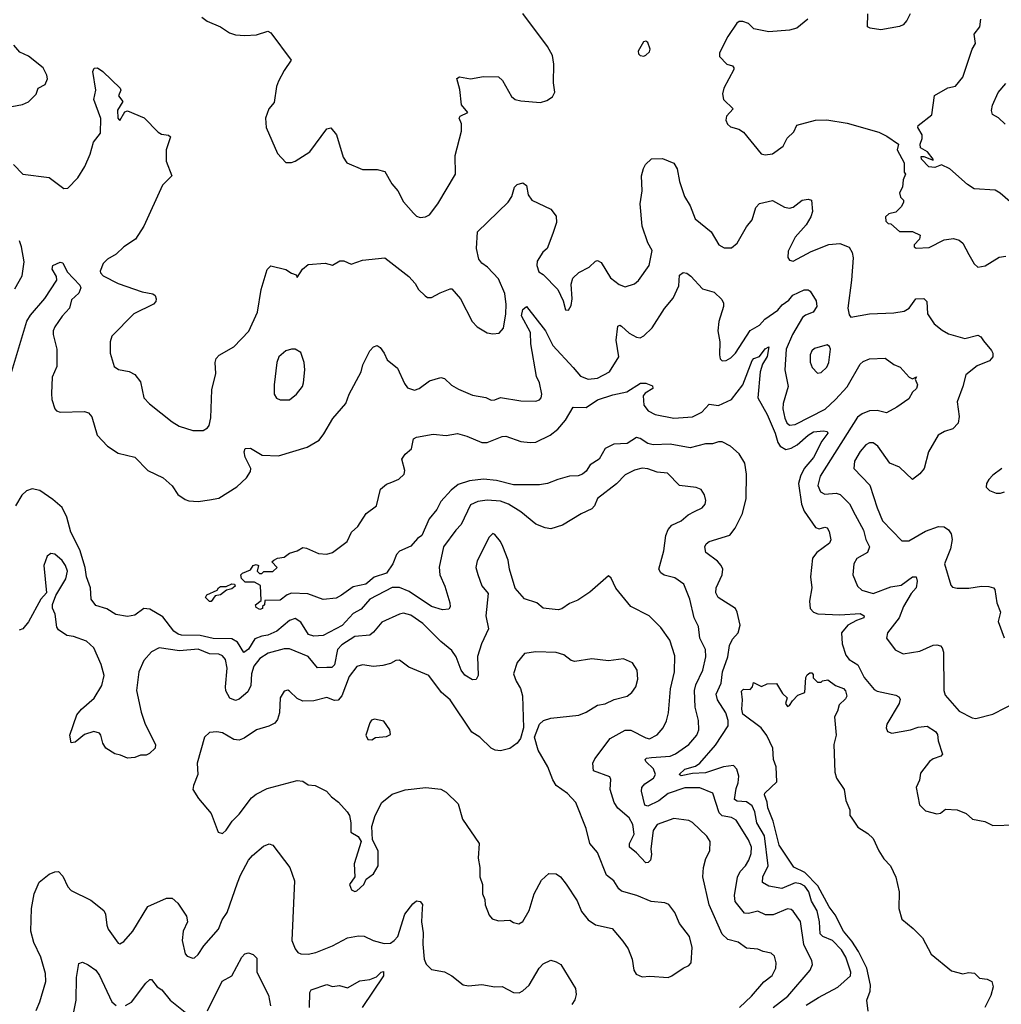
# Model space of a CAD drawing. Extents: x 2133489 to 2292442, y 756223 to 916462.
# Tile 323 of 463: x 2215287 to 2220551, y 893852 to 899133. Entities that reach past the tile are written whole.
import ezdxf

# ---------------------------------------------------------------- set-up
doc = ezdxf.new("R2010")
doc.units = 0

msp = doc.modelspace()

# ---------------------------------------------------------------- linework, layer by layer
at = {"layer": '0CON20XD'}
for points in [[(2216265, 899146.2), (2216292.5, 899125), (2216365, 899093.8), (2216413.2, 899063.2), (2216445, 899052.5), (2216495, 899048.8), (2216557.7, 899052.3), (2216618.3, 899071.7), (2216635, 899063.3), (2216743.8, 898915), (2216705, 898860), (2216675, 898802.5), (2216664, 898775), (2216651.7, 898688.3), (2216624.3, 898655), (2216606, 898605), (2216610, 898555), (2216670, 898415), (2216715, 898367.5), (2216745, 898366.7), (2216765, 898373.8), (2216844, 898425), (2216935, 898547.5), (2216955, 898553.3), (2216985.8, 898515), (2217022.9, 898395), (2217041.2, 898365), (2217125, 898328.6), (2217205, 898330), (2217245, 898318), (2217282.7, 898252.7), (2217314.3, 898215), (2217345, 898156.2), (2217398.8, 898095), (2217415, 898078.8), (2217435, 898072), (2217464.2, 898075.8), (2217485, 898086), (2217530, 898145), (2217624.2, 898305), (2217623.5, 898405), (2217656.9, 898535), (2217657.1, 898575), (2217644, 898605), (2217648.8, 898615), (2217690, 898635), (2217656.2, 898676.2), (2217648.3, 898758.3), (2217631.7, 898818.3), (2217645, 898826.7), (2217705, 898816.2), (2217775, 898828.8), (2217855, 898826.2), (2217876.5, 898806.5), (2217925, 898721.2), (2217945, 898704), (2217975, 898698), (2218080.7, 898689.3), (2218115, 898700), (2218145, 898720), (2218157.5, 898745), (2218150, 898795), (2218152.5, 898895), (2218145, 898940), (2218118.3, 898988.3), (2217985.7, 899165.7)], [(2219513.3, 899135), (2219455, 899086.7), (2219415, 899076.2), (2219305, 899067.5), (2219225, 899083.3), (2219195, 899113.3), (2219165, 899123.3), (2219145, 899122.5), (2219132.5, 899115), (2219085, 899042.5), (2219040, 898955), (2219040, 898935), (2219080, 898895), (2219110, 898885), (2219117.5, 898875), (2219117.5, 898865), (2219064.1, 898765.9), (2219056.2, 898735), (2219061.2, 898705), (2219112.5, 898655), (2219077.5, 898615), (2219074.3, 898594.3), (2219083.2, 898573.2), (2219099.1, 898559.1), (2219143.3, 898545), (2219169.6, 898529.6), (2219264.2, 898414.2), (2219285, 898408.8), (2219323.8, 898413.8), (2219382, 898455), (2219402.7, 898497.3), (2219438.8, 898531.2), (2219455, 898566.7), (2219555, 898594), (2219615, 898595.6), (2219725, 898578.6), (2219895, 898530), (2219938.3, 898508.3), (2220000, 898465), (2219993.3, 898435), (2220030, 898365), (2220030, 898315), (2220037.5, 898305), (2220025.7, 898274.3), (2220020.8, 898235), (2220005.8, 898205), (2220010.8, 898180.8), (2220027.5, 898165), (2220027, 898153), (2220015, 898130), (2219985, 898100), (2219948.3, 898091.7), (2219930, 898075), (2219931.7, 898051.7), (2219945, 898040), (2219958.3, 898038.3), (2220005, 897997.5), (2220075, 897997.5), (2220116.4, 897976.4), (2220113.3, 897955), (2220083.3, 897925), (2220083.3, 897915), (2220095, 897907.5), (2220165, 897910.8), (2220245, 897952), (2220295, 897960), (2220325, 897951.2), (2220344.4, 897934.4), (2220377, 897873), (2220405, 897823.8), (2220425, 897806), (2220465, 897812.5), (2220540.5, 897859.5), (2220575, 897863.8)], [(2220062.7, 899165), (2220045, 899128.8), (2220025, 899106.2), (2220005, 899096), (2219905, 899079.2), (2219847.3, 899087.3), (2219833.8, 899095), (2219835.6, 899165)], [(2220625, 898132.5), (2220545, 898203.3), (2220517.7, 898217.7), (2220405, 898226.2), (2220369.5, 898249.5), (2220275, 898333.8), (2220230, 898355), (2220195, 898340), (2220163.5, 898343.5), (2220123.3, 898385), (2220121.7, 898398.3), (2220135, 898400), (2220185, 898380), (2220186.2, 898385), (2220155, 898423.3), (2220117.5, 898445), (2220116.2, 898465), (2220126.2, 898496.2), (2220126, 898515), (2220104, 898555), (2220106.2, 898565), (2220177.9, 898622.1), (2220192.8, 898727.2), (2220265, 898767.5), (2220305, 898776), (2220344.3, 898825), (2220395.8, 898975), (2220412, 899005), (2220405.7, 899055), (2220436, 899095), (2220440.8, 899135)], [(2215245, 898668.1), (2215301.9, 898678.1), (2215335, 898692.5), (2215375, 898733.3), (2215386.7, 898765), (2215423.9, 898786.1), (2215436.7, 898815), (2215433.8, 898835), (2215413.8, 898875), (2215335, 898938.1), (2215288.9, 898958.9), (2215256.4, 898996.4)], [(2218635, 898937.5), (2218645, 898942.5), (2218665, 898960), (2218667.5, 898975), (2218655, 899010), (2218645, 899017.5), (2218632.5, 899015), (2218603.3, 898965), (2218605, 898950), (2218615, 898940), (2218635, 898937.5)], [(2215255, 898356), (2215305, 898304), (2215445, 898286), (2215525, 898227.5), (2215545, 898230), (2215598.6, 898285), (2215636.7, 898345), (2215665, 898411.2), (2215683.8, 898476.2), (2215720.4, 898525), (2215723.2, 898603.2), (2215685.7, 898705), (2215696.5, 898755), (2215678.9, 898855), (2215687.1, 898872.9), (2215705, 898874.2), (2215733.3, 898855), (2215826.7, 898765), (2215830, 898755), (2215817.5, 898725), (2215840, 898695), (2215812.3, 898647.7), (2215814.1, 898604.1), (2215820, 898595), (2215825, 898592.5), (2215850.7, 898639.3), (2215865, 898643.3), (2215955, 898606.2), (2216029.5, 898529.5), (2216048.3, 898518.3), (2216085, 898513.3), (2216096.7, 898505), (2216072, 898435), (2216073.3, 898375), (2216103.3, 898295), (2216054, 898245), (2215953.1, 898025), (2215909.2, 897955), (2215846, 897915), (2215805.4, 897874.6), (2215758.8, 897848.8), (2215735, 897825.8), (2215718.6, 897785), (2215720, 897775), (2215735, 897758.6), (2215815, 897717.8), (2215945, 897673.1), (2216001.7, 897661.7), (2216014.2, 897654.2), (2216020, 897635), (2216018.1, 897621.9), (2216005, 897607.5), (2215900, 897555), (2215781.4, 897435), (2215771.9, 897405), (2215772.9, 897345), (2215793.3, 897273.3), (2215817, 897257), (2215875, 897245.6), (2215905, 897229.4), (2215935, 897190), (2215953.8, 897105), (2215983.4, 897073.4), (2216105, 896976), (2216143.2, 896953.2), (2216215, 896929.2), (2216270.5, 896929.5), (2216295, 896943.3), (2216303, 896957), (2216312.5, 896997.5), (2216317.9, 897147.9), (2216338.8, 897235), (2216335.4, 897294.6), (2216341.1, 897315), (2216356.9, 897333.1), (2216435, 897377.5), (2216516.9, 897463.1), (2216562.9, 897565), (2216582.5, 897685), (2216615, 897792.5), (2216635, 897813.3), (2216715, 897793.3), (2216745, 897773.3), (2216770, 897765), (2216775, 897750), (2216803.8, 897795), (2216835, 897819.2), (2216925, 897826.7), (2216965, 897816.2), (2217005, 897838.8), (2217025, 897838.8), (2217065, 897822), (2217125, 897842.5), (2217245, 897855.8), (2217373.3, 897755), (2217407.3, 897717.3), (2217426.7, 897685), (2217461.2, 897651.2), (2217475, 897643.8), (2217495, 897643.8), (2217542.9, 897667.1), (2217595, 897690), (2217605, 897688.8), (2217650.8, 897635), (2217714.2, 897515), (2217740, 897485), (2217795, 897452.9), (2217825, 897448), (2217857.7, 897452.3), (2217882.1, 897477.9), (2217895.2, 897554.8), (2217896.8, 897605), (2217888.4, 897665), (2217855, 897742.2), (2217795.7, 897805), (2217765, 897827.5), (2217749.3, 897849.3), (2217736.5, 897905), (2217742, 897995), (2217906.7, 898155), (2217926.7, 898185), (2217940, 898235), (2217955, 898248.8), (2217985, 898258.8), (2218005, 898243.3), (2218014.4, 898194.4), (2218034.5, 898164.5), (2218135, 898116.2), (2218165, 898080), (2218165.5, 898044.5), (2218146.1, 897986.1), (2218115.8, 897905), (2218093.2, 897886.8), (2218061.9, 897838.1), (2218060.6, 897815), (2218070.8, 897780.8), (2218095, 897766.7), (2218174, 897685), (2218202, 897625), (2218215, 897577.5), (2218230, 897575), (2218245, 897600), (2218249.2, 897635), (2218244.2, 897714.2), (2218253.4, 897746.6), (2218285, 897776.2), (2218340.6, 897805), (2218375, 897837.5), (2218385, 897840.8), (2218405, 897830.8), (2218455, 897749.1), (2218502.2, 897712.2), (2218535, 897699.4), (2218585, 897715.6), (2218605, 897734.2), (2218663.6, 897815), (2218679.2, 897895), (2218655, 897935.8), (2218626.1, 898025), (2218615.4, 898144.6), (2218624.6, 898215), (2218621.8, 898295), (2218633.1, 898335), (2218643.6, 898356.4), (2218675, 898385.8), (2218735, 898389.2), (2218795, 898363.3), (2218813.2, 898333.2), (2218825.8, 898265.8), (2218851.9, 898185), (2218882.9, 898135), (2218909.4, 898065), (2218995.4, 897995.4), (2219036.2, 897925), (2219065, 897909.2), (2219105, 897908.6), (2219135, 897933.6), (2219185, 898021.2), (2219215, 898060), (2219235, 898126), (2219255, 898147.8), (2219325, 898162.9), (2219387.8, 898127.8), (2219415, 898121.5), (2219435, 898128.2), (2219483.8, 898165), (2219515, 898170), (2219533.3, 898165), (2219538.5, 898105), (2219529.5, 898075), (2219505, 898031.9), (2219445, 897965.8), (2219408.8, 897891.2), (2219407, 897857), (2219415, 897844), (2219435, 897837.5), (2219531.2, 897888.8), (2219627.1, 897927.1), (2219685, 897932.5), (2219735, 897912.5), (2219751.6, 897885), (2219756.3, 897856.3), (2219748, 897735), (2219728.6, 897585), (2219735, 897550), (2219745, 897537.5), (2219845, 897555.9), (2219975, 897560.6), (2220030.5, 897569.5), (2220056.7, 897585), (2220093.8, 897635), (2220135, 897638), (2220152.3, 897622.3), (2220156.2, 897555), (2220191.8, 897501.8), (2220235, 897466.9), (2220267.8, 897447.8), (2220355, 897422.9), (2220425, 897441.2), (2220442, 897432), (2220455, 897410), (2220498.7, 897358.7), (2220505.8, 897345), (2220505.8, 897325), (2220487.1, 897302.9), (2220422.7, 897277.3), (2220361.3, 897228.7), (2220345.5, 897165), (2220314.2, 897084.2), (2220325.8, 897005), (2220320.8, 896969.2), (2220291.9, 896938.1), (2220246.7, 896925), (2220212.5, 896905), (2220160, 896815), (2220138, 896725), (2220115, 896696.7), (2220075, 896666.7), (2220005, 896732.5), (2219954.2, 896755), (2219888.6, 896845), (2219865, 896864.3), (2219845, 896863.1), (2219825, 896851.9), (2219793.8, 896816.2), (2219764.6, 896765), (2219761.1, 896725), (2219846.6, 896636.6), (2219885.3, 896515.2), (2219915, 896444.4), (2220017.7, 896337.7), (2220055, 896338.1), (2220145, 896389.6), (2220215, 896415.4), (2220245, 896413.8), (2220267.2, 896397.3), (2220282.7, 896375), (2220288.2, 896345), (2220278.5, 896295), (2220247.5, 896215), (2220280.6, 896100.6), (2220290, 896090), (2220314.4, 896084.4), (2220376.6, 896083.4), (2220445, 896093.8), (2220483.6, 896093.6), (2220510, 896085), (2220516.4, 896076.4), (2220527.5, 896005), (2220546.1, 895956.1), (2220533.8, 895905), (2220567, 895817)], [(2220571.7, 898571.7), (2220536.8, 898606.8), (2220504.5, 898624.5), (2220499.4, 898645), (2220503.3, 898675), (2220535, 898742.5), (2220575, 898790)], [(2215261.4, 897688.6), (2215300.2, 897759.8), (2215310.9, 897835), (2215298, 897915), (2215286.7, 897946.7)], [(2215228.5, 897195), (2215325, 897516.4), (2215345, 897548.2), (2215422.2, 897637.8), (2215486.4, 897735), (2215485.6, 897755), (2215462.2, 897795), (2215465.5, 897814.5), (2215505, 897832.2), (2215518.3, 897828.3), (2215541.3, 897781.3), (2215609.6, 897709.6), (2215614.6, 897695), (2215605, 897665.8), (2215565, 897630), (2215554.2, 897585), (2215515, 897543.1), (2215475, 897485.6), (2215467.3, 897465), (2215466.5, 897445), (2215486.7, 897365), (2215487, 897273), (2215461.9, 897215), (2215457.3, 897127.3), (2215459.2, 897095), (2215475.4, 897045.4), (2215485, 897034.4), (2215505, 897028.2), (2215635, 897031.1), (2215656.2, 897025), (2215673.7, 897003.7), (2215702.9, 896905), (2215758.9, 896845), (2215815, 896808.5), (2215905, 896786), (2215975.4, 896715.4), (2216057.1, 896675), (2216105, 896632.9), (2216135.9, 896585.9), (2216175, 896558.9), (2216195, 896551.5), (2216245, 896548.2), (2216305, 896557.5), (2216355, 896567.1), (2216452.6, 896627.4), (2216504.3, 896675), (2216525, 896710), (2216527.5, 896725), (2216496.4, 896786.4), (2216491.4, 896815), (2216496.1, 896833.9), (2216525.9, 896834.1), (2216588, 896798), (2216675, 896793.8), (2216829.7, 896840.3), (2216892.6, 896877.4), (2216918.7, 896911.3), (2216966, 896994), (2217036, 897075), (2217054.3, 897125), (2217119.2, 897245), (2217128.3, 897281.7), (2217165, 897357.5), (2217185, 897379.2), (2217205, 897385.7), (2217220, 897375), (2217242, 897345), (2217258.3, 897308.3), (2217313.6, 897263.6), (2217351.4, 897181.4)], [(2217351.4, 897181.4), (2217367.7, 897157.7), (2217405, 897146), (2217430, 897155), (2217485, 897196), (2217545, 897214.3), (2217565, 897209.2), (2217603.6, 897173.6), (2217640.9, 897150.9), (2217715, 897119.4), (2217786.4, 897106.4), (2217815, 897092.5), (2217835, 897093.3), (2217865, 897106.2), (2217975, 897088.5), (2218055, 897086.5), (2218075, 897093.5), (2218084.5, 897105), (2218087.7, 897125), (2218074.4, 897185), (2218059.4, 897219.4), (2218028.7, 897395), (2218026, 897455), (2217978.6, 897545), (2217985, 897578.9), (2218005, 897594.2), (2218106.7, 897465), (2218146.9, 897385), (2218255, 897267.9), (2218295, 897220.8), (2218335, 897205.5), (2218385, 897210.5), (2218450, 897245), (2218499.5, 897325), (2218485.4, 897414.6), (2218495, 897490), (2218505, 897494), (2218515, 897490), (2218555, 897452.2), (2218595, 897430), (2218615, 897427.3), (2218635, 897436.9), (2218679.1, 897480.9), (2218745, 897584), (2218791.1, 897638.9), (2218822, 897705), (2218825, 897762.5), (2218845, 897777.5), (2218865, 897773.1), (2218887, 897757), (2218949.1, 897689.1), (2219012.1, 897672.1), (2219052.5, 897632.5), (2219062, 897612), (2219061.4, 897595), (2219036.7, 897515), (2219030.9, 897465), (2219041.9, 897405), (2219040.8, 897335), (2219044.4, 897314.4), (2219055, 897303.8), (2219075, 897304.2), (2219100.4, 897319.6), (2219126.7, 897345), (2219205, 897465.5), (2219255, 897494.5), (2219282.4, 897527.6), (2219352.2, 897575), (2219375.8, 897604.2), (2219411.3, 897628.7), (2219433.8, 897655), (2219495, 897684.4), (2219515, 897684.2), (2219526.5, 897676.5), (2219559.2, 897625), (2219561.8, 897595), (2219541.8, 897565), (2219501.2, 897548.8), (2219485.2, 897534.8), (2219431.2, 897445), (2219396.9, 897365), (2219390.4, 897255), (2219407.9, 897165), (2219380.9, 897075), (2219380, 897045), (2219390, 896995), (2219401, 896971), (2219415, 896958.8), (2219445, 896961.1), (2219606.1, 897043.9), (2219662.3, 897095), (2219725, 897163.3), (2219793.8, 897286.2), (2219810.4, 897299.6), (2219845, 897313.1), (2219927.7, 897317.7), (2219975, 897283.8), (2220008.8, 897268.8), (2220056.4, 897216.4), (2220075, 897207.5), (2220096.7, 897216.7), (2220090, 897205), (2220102.5, 897175), (2220097.3, 897155), (2220075, 897134.3), (2220055, 897100), (2219991.2, 897055), (2219935, 897024.3), (2219885, 897037.3), (2219845, 897034.7), (2219805, 897018.4), (2219779.6, 897000.4), (2219580.3, 896685), (2219568.2, 896635), (2219580.9, 896600.9), (2219605, 896588.2), (2219665, 896593.8), (2219687, 896587), (2219737.1, 896537.1), (2219767, 896477), (2219811.5, 896395), (2219824.6, 896345), (2219844.5, 896305), (2219833.1, 896275), (2219777.3, 896242.7), (2219761.1, 896215), (2219755.6, 896155), (2219780, 896095), (2219803.1, 896073.1), (2219865, 896055.4), (2219959, 896091), (2220015, 896100), (2220075, 896144.5), (2220095, 896144), (2220100.9, 896120.9), (2220095.3, 896085), (2220067.7, 896055), (2220026.5, 895985), (2220002.7, 895925), (2219940.8, 895845), (2219936.2, 895815), (2219982.4, 895752.4), (2220025, 895731.4), (2220115, 895746.4), (2220185, 895777.5), (2220205, 895780), (2220225, 895774), (2220235, 895763.3), (2220241.1, 895741.1), (2220243.1, 895535), (2220250.2, 895510.2), (2220325, 895424.4), (2220395, 895388.6), (2220415, 895385.6), (2220505, 895407.5), (2220645, 895478.8)], [(2219565, 897236.2), (2219585, 897240), (2219615, 897269.2), (2219626.7, 897295), (2219635.8, 897365), (2219630.5, 897380.5), (2219618.3, 897388.3), (2219550.3, 897369.7), (2219535, 897356.7), (2219525.7, 897335), (2219526.6, 897296.6), (2219537.8, 897267.8), (2219565, 897236.2)], [(2219505, 893848.2), (2219571.7, 893888.3), (2219675, 893944.6), (2219742.3, 894005), (2219743.9, 894025), (2219718.4, 894105), (2219694.2, 894145), (2219646.6, 894195), (2219595, 894215.8), (2219580.4, 894230.4), (2219576.8, 894295), (2219563.7, 894353.7), (2219533.9, 894405), (2219519, 894455), (2219498.4, 894485), (2219475, 894497.8), (2219445, 894502.7), (2219375, 894473.9), (2219305, 894484.8), (2219270.5, 894505), (2219272.9, 894535), (2219301.9, 894595), (2219281.8, 894755), (2219239.5, 894825), (2219229.7, 894885), (2219215, 894915.7), (2219185, 894938.5), (2219135, 894941.6), (2219121.2, 894951.2), (2219130.2, 895010.2), (2219141, 895039), (2219142.9, 895075), (2219133.5, 895113.5), (2219115, 895132.3), (2219061.4, 895125), (2218965, 895093), (2218895, 895090.5), (2218835, 895077.7), (2218823.7, 895083.7), (2218855, 895113.1), (2218911.6, 895128.4), (2218935.2, 895144.8), (2219018.2, 895241.8), (2219086.9, 895345), (2219087.2, 895375), (2219074.8, 895415), (2219029.2, 895485), (2219021.8, 895515), (2219049.7, 895575), (2219056.1, 895635), (2219084, 895715), (2219093.3, 895776.7), (2219110.2, 895809.8), (2219140.9, 895845), (2219151.5, 895885), (2219135.6, 895955.6), (2219125.1, 895975.1), (2219033.3, 896033.3), (2219020.9, 896059.1), (2219021.8, 896085), (2219054.5, 896155), (2219057.5, 896185), (2219049.5, 896205), (2219029.2, 896229.2), (2218967.5, 896275), (2218961.4, 896305), (2218968.3, 896321.7), (2218985, 896334.2), (2219095, 896368.1), (2219123.8, 896405), (2219163.5, 896485), (2219183.8, 896565), (2219184.7, 896695), (2219175.3, 896755), (2219145.2, 896805.2), (2219098.6, 896845), (2219055, 896869.2), (2219035, 896869.2), (2219002.2, 896857.8), (2218965, 896857.9), (2218883.1, 896836.9), (2218775, 896856.1), (2218685, 896852.3), (2218655, 896860.4), (2218615, 896886.8), (2218595, 896892.1), (2218545, 896859.5), (2218474, 896856), (2218426.8, 896833.2), (2218394.3, 896775.7), (2218346, 896745), (2218325, 896712), (2218305, 896696.2), (2218282.7, 896687.3), (2218235, 896684.4), (2218172.4, 896667.6), (2218117.5, 896645), (2218075, 896637.5), (2217935, 896638.2), (2217845, 896661.9), (2217775, 896668.5), (2217699.5, 896660.5), (2217639.5, 896640.5), (2217600.4, 896609.6), (2217545, 896548.8), (2217524.4, 896505.6), (2217483.1, 896455), (2217443.9, 896366.1), (2217420.5, 896349.5), (2217385, 896310), (2217325, 896282.5), (2217307.5, 896265), (2217288.8, 896215), (2217253.8, 896165), (2217187.4, 896142.6), (2217143.3, 896105), (2217075, 896090.8), (2217013.7, 896046.3), (2216985, 896030), (2216915, 896024), (2216833, 896053), (2216745, 896056.7), (2216721.7, 896048.3), (2216685, 896018.8), (2216601.7, 896018.3), (2216600, 895995), (2216590, 895985), (2216590, 895975), (2216575, 895970), (2216555, 895980), (2216552.5, 895995), (2216581.7, 896018.3), (2216578.3, 896098.3), (2216546.4, 896116.4), (2216496.4, 896116.4), (2216477.5, 896135), (2216473.3, 896155), (2216482.5, 896165), (2216525, 896182.5), (2216540, 896205), (2216555, 896210), (2216567.5, 896205), (2216560, 896175), (2216573, 896163), (2216585, 896162.5), (2216597, 896173), (2216645, 896172.5), (2216667.5, 896195), (2216640, 896225), (2216650, 896235), (2216670, 896245), (2216705, 896250), (2216735, 896271.2), (2216775, 896283.8), (2216805, 896301.2), (2216825, 896298), (2216889.2, 896269.2), (2216935, 896266.5), (2216965, 896275.6), (2217044, 896335), (2217065.9, 896384.1), (2217101.2, 896415), (2217146, 896485), (2217200, 896525), (2217222, 896615), (2217255, 896641.9), (2217282.3, 896652.3), (2217320.9, 896669.1), (2217348.6, 896695), (2217353.5, 896715), (2217337.1, 896775), (2217355, 896802.5), (2217388.7, 896831.3), (2217400, 896885), (2217415, 896894.2), (2217505, 896909.5), (2217575, 896903.1), (2217635, 896914.2), (2217685, 896900), (2217765, 896864.4), (2217795, 896865.6), (2217875, 896898.1), (2217895, 896900), (2217975, 896870.6), (2218025, 896864.6), (2218055, 896867.5), (2218132, 896905), (2218172.4, 896937.6), (2218214.5, 896985.5), (2218256, 897054), (2218325, 897053.8), (2218385, 897093.2), (2218468.5, 897121.5), (2218543.3, 897136.8), (2218617.3, 897182.7), (2218645, 897182.9), (2218680, 897170), (2218682.9, 897155), (2218640.8, 897129.2), (2218630.5, 897115), (2218634.6, 897065), (2218657.5, 897035), (2218695, 897015.9), (2218795, 896996), (2218895, 897003.1), (2218945, 897028.8), (2218985, 897071.1), (2219035, 897062.9), (2219104.8, 897095.2), (2219165.2, 897174.8), (2219215, 897305.4), (2219225, 897315.9), (2219255, 897326.8), (2219285, 897367.3), (2219305, 897379.2), (2219295, 897325.7), (2219271.1, 897285), (2219258.3, 897245), (2219246.1, 897105), (2219295.1, 897015.1), (2219338.2, 896915), (2219352.6, 896865), (2219365, 896845.9), (2219395, 896826.8), (2219424.8, 896835.2), (2219456.4, 896853.6), (2219514.9, 896905.1), (2219545, 896923), (2219597.8, 896927.7), (2219616.7, 896925), (2219620.6, 896915), (2219588.5, 896871.5), (2219543.7, 896785), (2219493.9, 896725), (2219473.8, 896685), (2219463.2, 896645), (2219479.7, 896535), (2219495, 896496.9), (2219555, 896408.9), (2219575, 896402.9), (2219605, 896411.9), (2219618.2, 896408.2), (2219628.5, 896388.5), (2219637, 896343), (2219629.2, 896325), (2219561.5, 896275), (2219539.1, 896245), (2219527.5, 896145), (2219534.5, 896085), (2219523.6, 896015), (2219526.5, 895975), (2219544.3, 895955), (2219566.8, 895946.8), (2219685, 895941.4), (2219795, 895948.8), (2219815.8, 895935), (2219813.8, 895925), (2219775, 895911.1)], [(2216735, 897093.8), (2216772.5, 897125), (2216803.8, 897165), (2216810, 897185), (2216816, 897255), (2216812, 897295), (2216795, 897347.5), (2216765, 897366.7), (2216745, 897366.7), (2216715, 897356), (2216677.5, 897325), (2216665.7, 897294.3), (2216651.4, 897175), (2216651.2, 897125), (2216665, 897102.5), (2216683.9, 897093.9), (2216735, 897093.8)], [(2219328.5, 893835), (2219406.8, 893895), (2219525.6, 894035), (2219539.2, 894065), (2219535.8, 894085), (2219493, 894173), (2219475, 894296), (2219435, 894351.4), (2219425, 894360.6), (2219405, 894363.5), (2219327.4, 894332.6), (2219287.4, 894332.6), (2219245, 894351.8), (2219195, 894338.2), (2219175, 894341.6), (2219123.4, 894403.4), (2219121.2, 894435), (2219135.9, 894534.1), (2219151.1, 894565), (2219179.5, 894595), (2219197.7, 894625), (2219209.5, 894660.5), (2219211.1, 894695), (2219195, 894734.4), (2219130.3, 894840.3), (2219105, 894853.4), (2219055, 894862.6), (2219038.7, 894878.7), (2219004.3, 894985), (2218935, 895013.4), (2218855, 895013.8), (2218765, 894982.4), (2218715, 894944), (2218655, 894914.1), (2218639.2, 894919.2), (2218621.9, 894995), (2218624.4, 895015), (2218639.4, 895035), (2218686.1, 895065), (2218697, 895085), (2218686.7, 895115), (2218644.5, 895155), (2218641.4, 895165), (2218647.9, 895172.1), (2218675.8, 895175.8), (2218775, 895182.7), (2218804.3, 895195.7), (2218876.2, 895245), (2218919.2, 895295), (2218929.6, 895325), (2218927.3, 895375), (2218910.3, 895445), (2218905.8, 895535), (2218912.6, 895565), (2218951.6, 895645), (2218967.1, 895715), (2218965.4, 895755), (2218935.4, 895815), (2218928, 895878), (2218904.7, 895924.7), (2218880.4, 896025), (2218849.4, 896105), (2218799.8, 896139.8), (2218743, 896153), (2218725, 896165.6), (2218713.9, 896185), (2218740.9, 896285), (2218753.1, 896366.9), (2218765, 896399.2), (2218785, 896421.1), (2218833.8, 896445), (2218872.8, 896477.2), (2218906.7, 896495), (2218946.7, 896515), (2218963.8, 896535), (2218966.7, 896555), (2218958.8, 896585), (2218942.3, 896612.3), (2218915, 896624), (2218825, 896634.2), (2218760.5, 896700.5), (2218705, 896705.4), (2218655, 896723.2), (2218625, 896726.7), (2218585, 896716.2), (2218535, 896691.1), (2218487.1, 896642.9), (2218385.5, 896565), (2218370.4, 896525), (2218355, 896508.9), (2218298.1, 896481.9), (2218198.2, 896421.8), (2218135, 896402.9), (2218105, 896406.9), (2218055, 896428.1), (2217975, 896493.5), (2217908.9, 896535), (2217865, 896550.8), (2217795, 896556.8), (2217745, 896549.4), (2217705, 896531.2), (2217655, 896425.5), (2217625.6, 896395), (2217559.6, 896305), (2217536.3, 896196.4), (2217540, 896155), (2217566.8, 896095), (2217593.5, 896005), (2217595.7, 895984.3), (2217587.9, 895972.1), (2217555, 895967.8), (2217495, 895985.4), (2217376.5, 896066.5), (2217325, 896087.1), (2217285, 896087.1), (2217165, 896024.2), (2217118.6, 895971.4), (2217075, 895947.3), (2217016.5, 895883.5), (2216915, 895830.8), (2216865, 895826.2), (2216835.9, 895835.9), (2216795, 895901.8), (2216765, 895920.7), (2216735, 895910), (2216667.1, 895852.9), (2216618.5, 895831.5), (2216585, 895826.2), (2216548.4, 895811.6), (2216515, 895756.7), (2216488.7, 895738.7), (2216455.7, 895795), (2216425, 895813.1), (2216325, 895814.1), (2216255, 895829.9), (2216155, 895832.5), (2216137.7, 895837.7), (2216114, 895854), (2216055, 895929.7), (2215985, 895972), (2215953.8, 895975), (2215905, 895940), (2215865, 895931.6), (2215802.6, 895942.6), (2215754, 895974), (2215695, 895991.8), (2215671.5, 896025), (2215667.4, 896085), (2215645.3, 896145), (2215637.9, 896195), (2215609.5, 896289.5), (2215561.4, 896385), (2215540.3, 896465), (2215515, 896516.9), (2215465, 896560), (2215395, 896606.9), (2215355, 896616.4), (2215324.7, 896605.3), (2215298.1, 896581.9), (2215265.7, 896525)], [(2220553.3, 896725), (2220505, 896690), (2220485, 896667.5), (2220472.5, 896645), (2220470, 896625), (2220488.3, 896608.3), (2220523.9, 896593.9), (2220546.4, 896593.6), (2220568.8, 896601.2)], [(2219146.9, 893835), (2219212.5, 893895), (2219278.1, 893971.9), (2219322.8, 894007.2), (2219342.2, 894045), (2219343.1, 894075), (2219335, 894110), (2219316.6, 894126.6), (2219275, 894134.4), (2219245, 894147.3), (2219185, 894152.5), (2219140, 894185), (2219085, 894200), (2219055, 894228.6), (2218983.8, 894385), (2218951.3, 894535), (2218953.5, 894586.5), (2218966.7, 894633.3), (2218987.5, 894675), (2218989.4, 894725), (2218973, 894753), (2218895, 894827.1), (2218875, 894838.1), (2218795, 894848.1), (2218705, 894816.9), (2218685.2, 894784.8), (2218671.4, 894685), (2218675.4, 894655), (2218670.5, 894625), (2218658.3, 894611.7), (2218645, 894610.6), (2218594.7, 894664.7), (2218556.9, 894695), (2218557.3, 894715), (2218583.3, 894765), (2218575, 894815.6), (2218555, 894851.8), (2218495, 894903.6), (2218474.7, 894935), (2218454.1, 895005), (2218457.1, 895057.1), (2218452.7, 895072.7), (2218364.7, 895104.7), (2218360, 895145), (2218371.5, 895168.5), (2218453.1, 895276.9), (2218535, 895322.3), (2218565, 895322.8), (2218645, 895280.8), (2218665, 895276.4), (2218705, 895297.8), (2218737.8, 895335), (2218756.7, 895373.3), (2218767.3, 895415), (2218776.6, 895543.4), (2218798.8, 895635), (2218800.8, 895720.8), (2218774.5, 895805), (2218725, 895872.5), (2218663.8, 895935), (2218563.8, 895985), (2218484.4, 896084.4), (2218458.3, 896138.3), (2218445, 896150), (2218345, 896062.2), (2218281.1, 896018.9), (2218235, 896001.9), (2218195, 895972.9), (2218175, 895968.6), (2218095, 895975.8), (2218061.2, 896005), (2217995, 896027.3), (2217944, 896084), (2217914.4, 896185), (2217906.5, 896235), (2217877.6, 896307.6), (2217865, 896333.8), (2217835, 896372.5), (2217825, 896376.7), (2217805, 896357.5), (2217740.3, 896229.7), (2217734.3, 896195), (2217745, 896157.5), (2217765, 896096.7), (2217798.8, 896055), (2217786.4, 895935), (2217800.5, 895865), (2217763.3, 895785), (2217742.8, 895717.2), (2217746, 895615), (2217736.1, 895593.9), (2217715, 895592.5), (2217675, 895618.1), (2217655, 895644.3), (2217627.1, 895715), (2217605, 895749.6), (2217545, 895797.9), (2217449.5, 895895), (2217385, 895939.1), (2217345, 895949.5), (2217323.3, 895945), (2217229.1, 895900.9), (2217185, 895847.5), (2217165, 895831.8), (2217085, 895825.3), (2217015, 895780.4), (2216992.4, 895755), (2216975, 895673.1), (2216961.5, 895658.5), (2216935, 895659.3), (2216885, 895657.1), (2216835, 895716.8), (2216735, 895757.9), (2216705, 895759.2), (2216620, 895735), (2216575, 895706.9), (2216543.6, 895665), (2216529.7, 895625), (2216527.3, 895562.7), (2216511.4, 895528.6), (2216465, 895488.6), (2216445, 895481.1), (2216415, 895494.3), (2216393.4, 895533.4), (2216390.4, 895555), (2216400.6, 895655), (2216391.6, 895701.6), (2216375, 895721.5), (2216355, 895729.2), (2216305, 895731.8), (2216245, 895757.5), (2216145, 895748.2), (2216035, 895763.3), (2215995, 895743.1), (2215953.3, 895696.7), (2215927.1, 895635), (2215914.6, 895535), (2215939.2, 895419.2), (2215960.5, 895355), (2216015.8, 895245), (2216013.8, 895225), (2215983.6, 895196.4), (2215965, 895188.8), (2215935, 895188), (2215905, 895175.8), (2215865, 895172), (2215828.8, 895188.8), (2215797.5, 895195), (2215748.8, 895225), (2215732.7, 895252.7), (2215723.3, 895295), (2215715, 895306), (2215685.7, 895315.7), (2215635, 895299.2), (2215585, 895258.8), (2215563.6, 895253.6), (2215556.2, 895295), (2215594.2, 895405), (2215618.6, 895435), (2215685.9, 895494.1), (2215727.7, 895562.3), (2215740, 895615), (2215725, 895674.2), (2215685, 895764.3), (2215645, 895799.5), (2215575.4, 895825.4), (2215540.3, 895830.3), (2215495, 895860), (2215485.8, 895875), (2215478.1, 895945), (2215464.1, 895975.9), (2215462.9, 895997.1), (2215480.8, 896045), (2215535, 896134), (2215543.1, 896175), (2215533.6, 896205), (2215515, 896232.9), (2215475, 896265.8), (2215455, 896269.2), (2215434.5, 896255.5), (2215416.7, 896205), (2215430.5, 896059.5), (2215400, 896025), (2215335, 895903.3), (2215305, 895866.7), (2215285, 895858.8)], [(2216315, 896012.5), (2216305, 896012.5), (2216283.9, 896033.9), (2216291.7, 896048.3), (2216346.7, 896073.3), (2216353.6, 896086.4), (2216365, 896092.5), (2216395, 896092.5), (2216425, 896106.7), (2216440, 896105), (2216442.5, 896095), (2216425, 896080), (2216396.4, 896073.6), (2216365, 896047.5), (2216335, 896042.5), (2216315, 896012.5)], [(2219775, 895911.1), (2219729.1, 895885), (2219694.6, 895845), (2219697.2, 895785), (2219718.4, 895725), (2219735, 895702), (2219782.3, 895672.3), (2219815, 895604.5), (2219869.8, 895539.8), (2219885, 895530.8), (2219985, 895509.4), (2220000.9, 895500.9), (2220008.1, 895488.1), (2220003.1, 895465), (2219937.5, 895355), (2219934.2, 895334.2), (2219941.2, 895315), (2219965, 895306), (2220065, 895324.3), (2220105, 895338.1), (2220153, 895343), (2220198.8, 895315), (2220208.8, 895298.8), (2220212.5, 895265), (2220235.7, 895194.3), (2220227.5, 895182.5), (2220185, 895168.5), (2220165.8, 895155), (2220118.3, 895091.7), (2220112.5, 895055), (2220095.4, 895014.6), (2220111.7, 894921.7), (2220145, 894890), (2220205, 894873.8), (2220225, 894876.7), (2220251.7, 894898.3), (2220314.3, 894894.3), (2220362.5, 894875), (2220397.5, 894845), (2220462.6, 894832.6), (2220505, 894811.9), (2220625, 894814.2)], [(2218765, 893996), (2218785, 894004), (2218845, 894046.7), (2218875, 894060), (2218888.8, 894075), (2218893.2, 894156.8), (2218879.4, 894215), (2218825.8, 894285), (2218801.4, 894345), (2218768.1, 894388.1), (2218746.9, 894396.9), (2218673.7, 894403.7), (2218596.1, 894436.1), (2218515, 894459.4), (2218500.9, 894470.9), (2218474.2, 894515), (2218434.4, 894545), (2218386.7, 894666.7), (2218345.6, 894715), (2218325.8, 894794.2), (2218269.4, 894935), (2218225, 894983.1), (2218164.5, 895025), (2218146.2, 895056.2), (2218120, 895125), (2218068.1, 895215), (2218048, 895285), (2218075.5, 895354.5), (2218096.2, 895375), (2218135, 895386.9), (2218285, 895402.5), (2218325, 895419.2), (2218385, 895456.9), (2218426.3, 895463.7), (2218475, 895487.5), (2218545.5, 895504.5), (2218570.8, 895525), (2218590.8, 895555), (2218602.5, 895595), (2218599.2, 895645), (2218573, 895683), (2218525, 895704.2), (2218445, 895694.3), (2218355, 895704.2), (2218265, 895691.2), (2218245, 895696.7), (2218205.6, 895725.6), (2218165, 895738.6), (2218055, 895742.5), (2217995, 895734.2), (2217955.5, 895684.5), (2217935.6, 895625), (2217949.1, 895585), (2217972.5, 895545), (2217983, 895507), (2217989.2, 895335), (2217972.1, 895277.9), (2217955, 895252), (2217915.4, 895224.6), (2217865, 895211.9), (2217837.5, 895215), (2217815, 895225.7), (2217755, 895284.4), (2217712.3, 895312.3), (2217595, 895484.2), (2217548.6, 895525), (2217482, 895615), (2217375, 895660.8), (2217325, 895697.5), (2217305, 895695.6), (2217275, 895680), (2217235, 895669.5), (2217185.5, 895664.5), (2217125, 895672.1), (2217096.1, 895663.9), (2217055, 895610.6), (2217014.4, 895505.6), (2216995, 895483.3), (2216975, 895482.3), (2216935, 895497.8), (2216865, 895479.5), (2216805, 895477.8), (2216775, 895491.4), (2216735, 895531.2), (2216725, 895536), (2216705, 895531.2), (2216684.4, 895495), (2216680.5, 895415), (2216670.7, 895379.3), (2216655, 895360.6), (2216623.8, 895343.8), (2216556.4, 895323.6), (2216491.2, 895278.8), (2216465, 895269.5), (2216435, 895272.5), (2216375, 895308.1), (2216345, 895313.1), (2216305, 895310), (2216279.2, 895285), (2216239.1, 895145), (2216241.9, 895085), (2216218.8, 895025), (2216216.7, 895005), (2216246.7, 894955), (2216313.3, 894875), (2216352.5, 894775), (2216375, 894767.5), (2216395, 894786.7), (2216426.2, 894835), (2216465, 894871.2), (2216530.3, 894959.7), (2216555, 894978.8), (2216615, 895010), (2216775, 895052.9), (2216805, 895049.2), (2216835, 895028.8), (2216872.5, 895025), (2216933.3, 894995), (2216960, 894965), (2216997, 894937), (2217043.3, 894885), (2217056.2, 894865), (2217063.9, 894826.1), (2217064, 894775), (2217102.5, 894752.5), (2217118.8, 894725), (2217081.2, 894605), (2217083.8, 894535), (2217056.7, 894495), (2217066.1, 894466.1), (2217085, 894456.7), (2217095, 894460), (2217132.5, 894495), (2217145, 894522.5), (2217185, 894552.5), (2217210, 894595), (2217210, 894675), (2217180, 894735), (2217175.7, 894805), (2217193.3, 894865), (2217230, 894935), (2217285, 894979.4), (2217355, 895003.1), (2217465, 895015.4), (2217546.5, 895006.5), (2217575, 894989.2), (2217638, 894928), (2217662.2, 894845), (2217750.6, 894715), (2217745.5, 894635), (2217754.4, 894585), (2217754.2, 894535), (2217769.2, 894495), (2217768.8, 894445), (2217781.2, 894415), (2217783.3, 894385), (2217805, 894330), (2217820.7, 894310.7), (2217855, 894300), (2217915, 894303.3), (2217935, 894290), (2217963.9, 894283.9), (2217985, 894296.2), (2218020, 894355), (2218046.7, 894445), (2218085, 894517.5), (2218125, 894554.3), (2218165, 894552.5), (2218188, 894535), (2218217.2, 894497.2), (2218276.1, 894406.1), (2218300.3, 894350.3), (2218336.2, 894305), (2218375, 894277.5), (2218465, 894258), (2218521.3, 894191.3), (2218550.3, 894150.3), (2218572, 894095), (2218581.2, 894035), (2218594.1, 894014.1), (2218625, 894000), (2218666.2, 894003.8), (2218765, 893996)], [(2219838, 893815), (2219830, 893875), (2219847.7, 893922.3), (2219849.7, 893955), (2219829.6, 894045), (2219785.3, 894135), (2219750.4, 894190.4), (2219704.2, 894245), (2219661.1, 894331.1), (2219628.4, 894375), (2219567.4, 894487.4), (2219498.2, 894558.2), (2219438.2, 894588.2), (2219359.6, 894705), (2219328.1, 894835), (2219299.5, 894905), (2219295.8, 894935.8), (2219281.2, 894975), (2219283.3, 894985), (2219347.5, 895045), (2219343.3, 895125), (2219330, 895165), (2219326.2, 895225), (2219293.6, 895293.6), (2219263.3, 895335), (2219165, 895408.8), (2219159.2, 895435), (2219163.8, 895485), (2219158.3, 895531.7), (2219168.3, 895541.7), (2219205, 895540), (2219217.5, 895555), (2219222.5, 895577.5), (2219265, 895556.7), (2219295, 895570), (2219345, 895572.5), (2219378.8, 895518.8), (2219402.5, 895495), (2219393.3, 895465), (2219405, 895450), (2219415.9, 895454.1), (2219430.7, 895479.3), (2219460.7, 895509.3), (2219497.5, 895525), (2219502.5, 895605), (2219510.7, 895619.3), (2219525, 895630), (2219535, 895630), (2219541.7, 895621.7), (2219543, 895603), (2219565, 895580), (2219585, 895580), (2219593, 895587), (2219621.7, 895591.7), (2219661.7, 895561.7), (2219705, 895546.2), (2219716.4, 895533.6), (2219722.5, 895505), (2219715, 895490), (2219681.2, 895458.8), (2219673.3, 895425), (2219656.4, 895393.6), (2219665.6, 895295), (2219654, 895245), (2219657.9, 895097.9), (2219667.1, 895065), (2219707.8, 895005), (2219716.9, 894945), (2219738.8, 894895), (2219738.8, 894865), (2219746.7, 894855), (2219782.3, 894802.3), (2219835, 894768.8), (2219865, 894741.4), (2219894.5, 894675), (2219922.1, 894632.1), (2219957.1, 894595), (2219985, 894533.3), (2220003.8, 894455), (2220002.4, 894365), (2220017.8, 894307.8), (2220078.9, 894258.9), (2220127.9, 894207.9), (2220175, 894120.8), (2220285, 894032.2), (2220345, 894016.2), (2220375, 894022), (2220408.3, 894018.3), (2220435, 893992.5), (2220475, 893987.5), (2220500, 893975), (2220507.5, 893945), (2220495, 893900), (2220462.5, 893835)], [(2217175, 895270), (2217195, 895282.5), (2217255, 895287.5), (2217275, 895300), (2217272.5, 895325), (2217240.7, 895370.7), (2217189.3, 895380.7), (2217174.2, 895375.8), (2217165, 895362.5), (2217144, 895295), (2217155, 895272.5), (2217175, 895270)], [(2215375, 893818), (2215395.5, 893865), (2215427.3, 893975), (2215425, 894017.5), (2215400.8, 894105), (2215363.6, 894183.6), (2215346.9, 894245), (2215350.8, 894365), (2215365.4, 894445), (2215392.1, 894507.9), (2215445, 894549.2), (2215475, 894562.9), (2215495, 894564.2), (2215519.3, 894539.3), (2215545, 894482.5), (2215562.7, 894462.7), (2215669.7, 894409.7), (2215739.2, 894355), (2215748.1, 894335), (2215754.2, 894275.8), (2215762.5, 894255), (2215815, 894180), (2215825, 894176.7), (2215845, 894188.8), (2215895, 894244.4), (2215975, 894375.8), (2216075, 894421.2), (2216105, 894421.2), (2216135, 894394.2), (2216182.5, 894325), (2216187.1, 894295), (2216163.6, 894245), (2216159.5, 894195), (2216175, 894122.5), (2216185, 894110), (2216215, 894100), (2216225, 894101.2), (2216245, 894118.8), (2216274.6, 894165.4), (2216353.3, 894255), (2216372.5, 894305), (2216400, 894345), (2216456.1, 894503.9), (2216471.1, 894545), (2216514.7, 894625.3), (2216535, 894649.4), (2216595, 894700.5), (2216625, 894712.5), (2216645.5, 894705.5), (2216735.8, 894585), (2216760.5, 894515), (2216746.9, 894195), (2216765, 894148.8), (2216779.7, 894129.7), (2216795, 894121.9), (2216835, 894121.8), (2216875, 894130), (2216965, 894165.5), (2217045, 894208.7), (2217105, 894218.8), (2217135, 894218.2), (2217183.6, 894193.6), (2217242.3, 894177.7), (2217275, 894180.8), (2217296.2, 894193.8), (2217314.4, 894215), (2217353.5, 894335), (2217395, 894390.8), (2217415, 894406.2), (2217435, 894403.8), (2217446.8, 894386.8), (2217446.4, 894366.4)], [(2217446.4, 894366.4), (2217441.8, 894295), (2217451.5, 894235), (2217448.5, 894175), (2217456.5, 894095), (2217467, 894067), (2217495, 894039.4), (2217565, 894026.5), (2217605, 894005.5), (2217666.4, 893956.4), (2217695, 893951.1), (2217765, 893957.8), (2217835, 893945.7), (2217875, 893947.5), (2217935, 893915.6), (2217965, 893914.4), (2217986.1, 893923.9), (2218018.6, 893955), (2218072.9, 894045), (2218095, 894069.2), (2218135, 894088.8), (2218165, 894080), (2218188.8, 894065), (2218267.3, 893937.3), (2218272, 893905), (2218264.1, 893875.9), (2218248.7, 893851.3)], [(2216295, 893817.5), (2216373.9, 893976.1), (2216425, 894005.5), (2216477.8, 894105), (2216495, 894122.8), (2216515, 894127.8), (2216540, 894120), (2216558.8, 894098.8), (2216558.5, 894025), (2216620.8, 893900.8), (2216633, 893843)], [(2215576.4, 893803.6), (2215589.6, 893875), (2215591.9, 893995), (2215605, 894070), (2215625, 894078.8), (2215655, 894064), (2215695.4, 894035.4), (2215716, 894006), (2215781.1, 893865), (2215805, 893845.5)], [(2216841.2, 893835), (2216842.9, 893915), (2216850.5, 893929.5), (2216935, 893957.5), (2216965, 893947.1), (2217002.7, 893952.7), (2217045, 893941.1), (2217111.9, 893978.1), (2217165, 893985.8), (2217200.5, 893999.5), (2217225, 894024.3), (2217238.5, 894028.5), (2217237.7, 894005), (2217124.4, 893834.4)], [(2215855, 893845.5), (2215886.4, 893863.6), (2215964.3, 893965), (2215985, 893984.2), (2215995, 893984.2), (2216024, 893945), (2216048.9, 893928.9), (2216095, 893874.4), (2216211.3, 893781.3)]]:
    msp.add_lwpolyline(points, dxfattribs=at)

doc.saveas('drawing.dxf')
